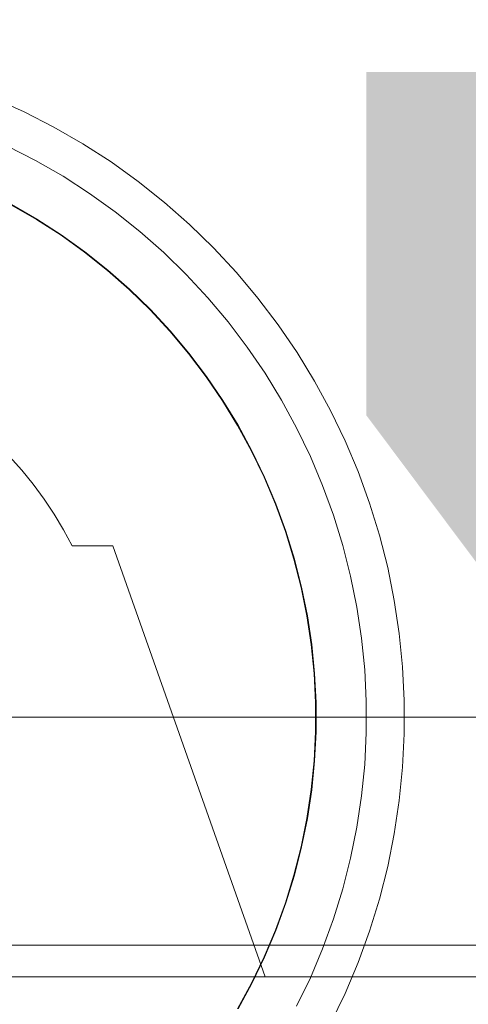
# Model space of a CAD drawing. Header units: millimetres. Extents: x -4395 to 65662, y -65530 to 6847.
# Tile 902 of 1034: x 26773 to 26808, y 1218 to 1296. Entities that reach past the tile are written whole.
import ezdxf

# ---------------------------------------------------------------- set-up
doc = ezdxf.new("R2010")
doc.units = ezdxf.units.MM
doc.layers.add('COTAS_P', color=1, linetype='Continuous', lineweight=0)
doc.layers.add('lateral_C05', color=7, linetype='Continuous', lineweight=0)
doc.dimstyles.new('R19_100', dxfattribs={"dimtxt": 250, "dimasz": 150, "dimexe": 150, "dimexo": 80, "dimgap": 100, "dimtad": 1, "dimtih": 1, "dimtoh": 1, "dimdsep": 46, "dimcen": 0.09, "dimadec": 0, "dimazin": 0, "dimtfac": 1, "dimtdec": 4, "dimtofl": 0, "dimtmove": 0, "dimatfit": 3, "dimfxl": 1, "dimtolj": 1, "dimtzin": 0, "dimarcsym": 0})

# ---------------------------------------------------------------- blocks, each defined once
blk = doc.blocks.new('DIM_R33_9')
at = {"layer": 'COTAS_P'}
for p, q in [((26750.067, 1241), (27150.067, 1241)), ((27150.067, 1241), (27105.067, 1091)), ((27150.067, 0), (27150.067, 1241)), ((27150.067, 1241), (27195.067, 1091)), ((27150.067, 0), (27105.067, 150)), ((27150.067, 0), (27195.067, 150)), ((26750.067, 0), (27150.067, 0))]:
    blk.add_line(p, q, dxfattribs=at)
blk.add_text('1241 P', height=250, rotation=90, dxfattribs=at).set_placement((27050.067, 620.5))

msp = doc.modelspace()

# ---------------------------------------------------------------- linework, layer by layer
at = {"layer": 'lateral_C05'}
for p, q in [((26770.655, 1289.838), (26773.063, 1288.751)), ((26773.063, 1288.751), (26775.415, 1287.546)), ((26775.415, 1287.546), (26777.704, 1286.224)), ((26771.762, 1286.048), (26773.98, 1284.911)), ((26777.704, 1286.224), (26779.923, 1284.791)), ((26773.98, 1284.911), (26776.139, 1283.665)), ((26779.923, 1284.791), (26782.069, 1283.248)), ((26776.139, 1283.665), (26778.233, 1282.312)), ((26782.069, 1283.248), (26784.135, 1281.6)), ((26778.233, 1282.312), (26780.258, 1280.857)), ((26784.135, 1281.6), (26786.117, 1279.852)), ((26772.067, 1281.398), (26774.054, 1280.251)), ((26772.086, 1281.433), (26774.074, 1280.286)), ((26780.258, 1280.857), (26782.207, 1279.302)), ((26774.054, 1280.251), (26775.98, 1279.007)), ((26774.074, 1280.286), (26776.003, 1279.04)), ((26782.207, 1279.302), (26784.076, 1277.653)), ((26786.117, 1279.852), (26788.008, 1278.007)), ((26775.98, 1279.007), (26777.842, 1277.668)), ((26776.003, 1279.04), (26777.867, 1277.7)), ((26777.867, 1277.7), (26779.661, 1276.269)), ((26788.008, 1278.007), (26789.806, 1276.069)), ((26777.842, 1277.668), (26779.636, 1276.238)), ((26784.076, 1277.653), (26785.861, 1275.912)), ((26779.636, 1276.238), (26781.355, 1274.72)), ((26779.661, 1276.269), (26781.383, 1274.75)), ((26785.861, 1275.912), (26787.557, 1274.084)), ((26789.806, 1276.069), (26791.505, 1274.045)), ((26781.355, 1274.72), (26782.997, 1273.119)), ((26781.383, 1274.75), (26783.026, 1273.147)), ((26787.557, 1274.084), (26789.159, 1272.174)), ((26791.505, 1274.045), (26793.1, 1271.938)), ((26782.997, 1273.119), (26784.557, 1271.438)), ((26783.026, 1273.147), (26784.587, 1271.464)), ((26789.159, 1272.174), (26790.664, 1270.187)), ((26793.1, 1271.938), (26794.589, 1269.755)), ((26784.557, 1271.438), (26786.032, 1269.681)), ((26784.587, 1271.464), (26786.063, 1269.705)), ((26790.664, 1270.187), (26792.069, 1268.127)), ((26786.032, 1269.681), (26787.417, 1267.852)), ((26786.063, 1269.705), (26787.449, 1267.876)), ((26794.589, 1269.755), (26795.967, 1267.5)), ((26787.417, 1267.852), (26788.709, 1265.957)), ((26787.449, 1267.876), (26788.742, 1265.979)), ((26792.069, 1268.127), (26793.369, 1266)), ((26795.967, 1267.5), (26797.231, 1265.179)), ((26788.709, 1265.957), (26789.905, 1264)), ((26788.742, 1265.979), (26789.939, 1264.02)), ((26793.369, 1266), (26794.561, 1263.811)), ((26797.231, 1265.179), (26798.377, 1262.798)), ((26789.905, 1264), (26791.002, 1261.986)), ((26789.939, 1264.02), (26791.037, 1262.004)), ((26794.561, 1263.811), (26795.643, 1261.564)), ((26798.377, 1262.798), (26799.404, 1260.363)), ((26771.92, 1261.554), (26772.881, 1260.481)), ((26791.002, 1261.986), (26791.997, 1259.919)), ((26791.037, 1262.004), (26792.033, 1259.936)), ((26795.643, 1261.564), (26796.611, 1259.267)), ((26772.881, 1260.481), (26773.79, 1259.364)), ((26791.997, 1259.919), (26792.888, 1257.806)), ((26792.033, 1259.936), (26792.925, 1257.82)), ((26799.404, 1260.363), (26800.308, 1257.88)), ((26773.79, 1259.364), (26774.644, 1258.205)), ((26796.611, 1259.267), (26797.464, 1256.924)), ((26774.644, 1258.205), (26775.441, 1257.006)), ((26792.888, 1257.806), (26793.672, 1255.65)), ((26792.925, 1257.82), (26793.71, 1255.663)), ((26800.308, 1257.88), (26801.087, 1255.355)), ((26775.441, 1257.006), (26776.18, 1255.77)), ((26797.464, 1256.924), (26798.199, 1254.542)), ((26776.858, 1254.5), (26776.18, 1255.77)), ((26793.672, 1255.65), (26794.348, 1253.459)), ((26793.71, 1255.663), (26794.387, 1253.469)), ((26801.087, 1255.355), (26801.739, 1252.794)), ((26776.858, 1254.5), (26780.067, 1254.5)), ((26792.067, 1220.5), (26780.067, 1254.5)), ((26798.199, 1254.542), (26798.814, 1252.126)), ((26794.348, 1253.459), (26794.914, 1251.236)), ((26794.387, 1253.469), (26794.953, 1251.245)), ((26798.814, 1252.126), (26799.308, 1249.682)), ((26801.739, 1252.794), (26802.262, 1250.203)), ((26794.914, 1251.236), (26795.369, 1248.988)), ((26794.953, 1251.245), (26795.408, 1248.995)), ((26802.262, 1250.203), (26802.656, 1247.59)), ((26795.369, 1248.988), (26795.71, 1246.72)), ((26795.408, 1248.995), (26795.75, 1246.725)), ((26799.308, 1249.682), (26799.679, 1247.217)), ((26802.656, 1247.59), (26802.919, 1244.961)), ((26795.71, 1246.72), (26795.939, 1244.438)), ((26795.75, 1246.725), (26795.979, 1244.441)), ((26799.679, 1247.217), (26799.928, 1244.737)), ((26795.939, 1244.438), (26796.053, 1242.147)), ((26795.979, 1244.441), (26796.093, 1242.148)), ((26799.928, 1244.737), (26800.052, 1242.247)), ((26802.919, 1244.961), (26803.051, 1242.321)), ((26796.053, 1242.147), (26796.053, 1239.853)), ((26796.093, 1242.148), (26796.093, 1239.852)), ((26800.052, 1242.247), (26800.052, 1239.753)), ((26803.051, 1242.321), (26803.051, 1239.679)), ((26796.053, 1239.853), (26795.939, 1237.562)), ((26796.093, 1239.852), (26795.979, 1237.559)), ((26800.052, 1239.753), (26799.928, 1237.263)), ((26803.051, 1239.679), (26802.919, 1237.039)), ((26795.939, 1237.562), (26795.71, 1235.28)), ((26795.979, 1237.559), (26795.75, 1235.275)), ((26799.928, 1237.263), (26799.679, 1234.783)), ((26802.919, 1237.039), (26802.656, 1234.41)), ((26795.71, 1235.28), (26795.369, 1233.012)), ((26795.75, 1235.275), (26795.408, 1233.005)), ((26799.679, 1234.783), (26799.308, 1232.318)), ((26802.656, 1234.41), (26802.262, 1231.797)), ((26795.369, 1233.012), (26794.914, 1230.764)), ((26795.408, 1233.005), (26794.953, 1230.755)), ((26799.308, 1232.318), (26798.814, 1229.874)), ((26802.262, 1231.797), (26801.739, 1229.206)), ((26794.914, 1230.764), (26794.348, 1228.541)), ((26794.953, 1230.755), (26794.387, 1228.531)), ((26798.814, 1229.874), (26798.199, 1227.458)), ((26801.739, 1229.206), (26801.087, 1226.645)), ((26794.348, 1228.541), (26793.672, 1226.35)), ((26794.387, 1228.531), (26793.71, 1226.337)), ((26798.199, 1227.458), (26797.464, 1225.076)), ((26801.087, 1226.645), (26800.308, 1224.12)), ((26793.672, 1226.35), (26792.888, 1224.194)), ((26793.71, 1226.337), (26792.925, 1224.18)), ((26797.464, 1225.076), (26796.611, 1222.733)), ((26792.888, 1224.194), (26791.997, 1222.081)), ((26792.925, 1224.18), (26792.033, 1222.064)), ((26800.308, 1224.12), (26799.404, 1221.637)), ((26670.067, 1223), (26830.067, 1223)), ((26796.611, 1222.733), (26795.643, 1220.436)), ((26791.997, 1222.081), (26791.002, 1220.014)), ((26792.033, 1222.064), (26791.037, 1219.996)), ((26799.404, 1221.637), (26798.377, 1219.202)), ((26680.067, 1220.5), (26820.067, 1220.5)), ((26792.067, 1220.5), (26771.971, 1220.5)), ((26793.57, 1220.5), (26793.586, 1220.5)), ((26793.586, 1220.5), (26793.618, 1220.5)), ((26793.618, 1220.5), (26793.666, 1220.5)), ((26793.666, 1220.5), (26793.73, 1220.5)), ((26793.73, 1220.5), (26793.81, 1220.5)), ((26793.81, 1220.5), (26793.906, 1220.5)), ((26793.906, 1220.5), (26794.017, 1220.5)), ((26794.017, 1220.5), (26794.143, 1220.5)), ((26794.143, 1220.5), (26794.283, 1220.5)), ((26794.283, 1220.5), (26794.438, 1220.5)), ((26794.438, 1220.5), (26794.607, 1220.5)), ((26795.643, 1220.436), (26794.561, 1218.189)), ((26794.607, 1220.5), (26794.79, 1220.5)), ((26794.79, 1220.5), (26794.986, 1220.5)), ((26794.986, 1220.5), (26795.194, 1220.5)), ((26795.194, 1220.5), (26795.414, 1220.5)), ((26795.414, 1220.5), (26795.646, 1220.5)), ((26795.646, 1220.5), (26795.889, 1220.5)), ((26795.889, 1220.5), (26796.143, 1220.5)), ((26796.143, 1220.5), (26796.406, 1220.5)), ((26796.406, 1220.5), (26796.678, 1220.5)), ((26796.678, 1220.5), (26796.959, 1220.5)), ((26796.959, 1220.5), (26797.247, 1220.5)), ((26797.247, 1220.5), (26797.543, 1220.5)), ((26797.543, 1220.5), (26797.844, 1220.5)), ((26797.844, 1220.5), (26798.152, 1220.5)), ((26798.152, 1220.5), (26798.464, 1220.5)), ((26798.464, 1220.5), (26798.78, 1220.5)), ((26798.78, 1220.5), (26799.099, 1220.5)), ((26799.099, 1220.5), (26799.42, 1220.5)), ((26799.42, 1220.5), (26799.743, 1220.5)), ((26800.067, 1220.5), (26799.743, 1220.5)), ((26805.067, 1220.5), (26800.067, 1220.5)), ((26805.067, 1220.5), (26805.386, 1220.5)), ((26805.386, 1220.5), (26805.705, 1220.5)), ((26805.705, 1220.5), (26806.021, 1220.5)), ((26806.021, 1220.5), (26806.336, 1220.5)), ((26806.336, 1220.5), (26806.647, 1220.5)), ((26806.647, 1220.5), (26806.954, 1220.5)), ((26806.954, 1220.5), (26807.257, 1220.5)), ((26807.257, 1220.5), (26807.555, 1220.5)), ((26807.555, 1220.5), (26807.847, 1220.5)), ((26807.847, 1220.5), (26808.132, 1220.5)), ((26791.002, 1220.014), (26789.905, 1218)), ((26791.037, 1219.996), (26789.939, 1217.98)), ((26798.377, 1219.202), (26797.231, 1216.821))]:
    msp.add_line(p, q, dxfattribs=at)

# ---------------------------------------------------------------- dimensions: what is measured, and where the dimension line sits
at = {"layer": 'COTAS_P'}
dim = msp.add_aligned_dim(p1=(26750.067, 0), p2=(26750.067, 1241), distance=-400, text='<> P', dimstyle='R19_100', dxfattribs=at)
dim.commit()
dim.dimension.update_dxf_attribs({"geometry": 'DIM_R33_9', "text_midpoint": (27150.067, 620.5)})

doc.saveas('drawing.dxf')
